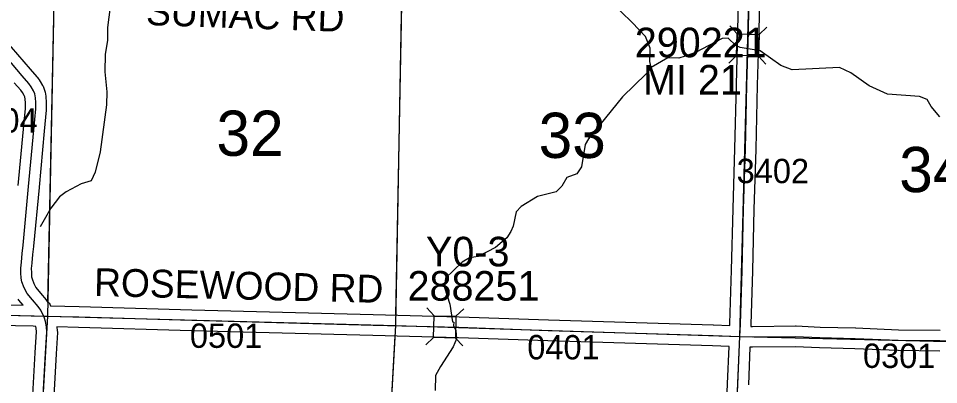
# Model space of a CAD drawing. Extents: x -132.8 to -73.3, y -60 to -26.
# Drawn here: x -108.798 to -106.152, y -38.923 to -37.871 of the extents above; entities that cross this region are included whole.
import ezdxf

# ---------------------------------------------------------------- set-up
doc = ezdxf.new("R2010")
doc.units = 0
for name, color, linetype in [('tdCoHydroRiver', 7, 'Continuous'), ('tdCoSecRdNmbr', 7, 'Continuous'), ('tdCoSecRdTxt', 7, 'Continuous'), ('tdCoSecRteBand', 7, 'Continuous'), ('tdCoSecRteCL', 7, 'Continuous'), ('tdCoSectLine', 7, 'Continuous'), ('tdCoSectLinePart', 7, 'Continuous'), ('tdCoSectNmbr', 7, 'Continuous'), ('tdCoStrucSec', 7, 'Continuous'), ('tdCoStrucSecCoName', 7, 'Continuous'), ('tdCoStrucSecFHWANum', 7, 'Continuous'), ('tdCoSurfEarth', 7, 'Continuous'), ('tdCoSurfGravel', 7, 'Continuous'), ('tdCoTwpBndryShd', 7, 'Continuous')]:
    doc.layers.add(name, color=color, linetype=linetype)

msp = doc.modelspace()

# ---------------------------------------------------------------- linework, layer by layer
at = {"layer": 'tdCoHydroRiver'}
for points in [[(-108.5249, -37.7632), (-108.5423, -37.8969)], [(-106.9781, -38.0118), (-106.9824, -37.9944), (-106.9815, -37.9565), (-106.9949, -37.9231), (-107.0334, -37.8827), (-107.0966, -37.8213)], [(-108.5423, -37.8969), (-108.5416, -37.9347), (-108.5489, -37.974), (-108.5501, -38.0244), (-108.5436, -38.0814), (-108.5445, -38.1192), (-108.5635, -38.2544)], [(-106.1483, -38.1533), (-106.1728, -38.1243), (-106.185, -38.1035), (-106.2068, -38.0951), (-106.2982, -38.0881), (-106.3513, -38.0648), (-106.404, -38.0272), (-106.4368, -38.0123), (-106.5727, -38.0184), (-106.6055, -38.0066), (-106.6645, -37.9642), (-106.7227, -37.9549), (-106.7351, -37.9483), (-106.7567, -37.9273), (-106.7741, -37.9284), (-106.8508, -37.9692), (-106.881, -37.9795), (-106.8985, -37.9854), (-106.9301, -37.9846)], [(-106.9301, -37.9846), (-106.9781, -38.0118)], [(-106.9781, -38.0118), (-106.9927, -38.0304), (-107.0606, -38.0966), (-107.1582, -38.2173), (-107.168, -38.2328), (-107.179, -38.2972), (-107.1921, -38.3174), (-107.2208, -38.3278), (-107.2356, -38.3527), (-107.2518, -38.3696), (-107.3057, -38.3825), (-107.3522, -38.4114), (-107.3667, -38.4268), (-107.3756, -38.4676), (-107.3823, -38.4832), (-107.3938, -38.5019), (-107.426, -38.5295), (-107.4755, -38.5551), (-107.5009, -38.5592), (-107.5217, -38.5713), (-107.5701, -38.6175), (-107.5724, -38.6442), (-107.5577, -38.6919), (-107.5495, -38.7426), (-107.5463, -38.7443), (-107.5466, -38.7537), (-107.5406, -38.768), (-107.538, -38.7918), (-107.548, -38.8152), (-107.5841, -38.8711), (-107.5989, -38.8976), (-107.6, -38.9401)], [(-108.5635, -38.2544), (-108.5775, -38.3124)], [(-108.5775, -38.3124), (-108.5892, -38.3374), (-108.6178, -38.3462), (-108.6609, -38.3688), (-108.6802, -38.3841), (-108.7047, -38.4166), (-108.7359, -38.4695)]]:
    msp.add_lwpolyline(points, dxfattribs=at)
at = {"layer": 'tdCoSecRteBand'}
for points in [[(-106.752, -38.7537), (-106.752, -38.7536), (-106.7518, -38.7481), (-106.7471, -38.5944), (-106.7427, -38.4177), (-106.7427, -38.4176), (-106.7427, -38.4176), (-106.7375, -38.2455), (-106.7333, -38.0614), (-106.7333, -38.0613), (-106.7333, -38.0612), (-106.7289, -37.9083), (-106.727, -37.8085)], [(-106.667, -37.8061), (-106.6689, -37.9095), (-106.6689, -37.9097), (-106.6689, -37.9098), (-106.6733, -38.0629), (-106.6775, -38.247), (-106.6775, -38.2471), (-106.6775, -38.2472), (-106.6827, -38.4193), (-106.6871, -38.596), (-106.6871, -38.5961), (-106.6871, -38.5962), (-106.6918, -38.7501), (-106.6918, -38.7502), (-106.6918, -38.7504), (-106.692, -38.7559), (-106.687, -38.7561), (-106.5634, -38.7546), (-106.5626, -38.7546), (-106.5617, -38.7547), (-106.4922, -38.7578), (-106.3904, -38.7605), (-106.3902, -38.7606), (-106.3899, -38.7606), (-106.2671, -38.7657), (-106.1476, -38.767)], [(-108.837, -37.932), (-108.7649, -38.0163), (-108.7455, -38.0384), (-108.7445, -38.0395), (-108.7436, -38.0408), (-108.737, -38.0502), (-108.7363, -38.0511), (-108.7356, -38.0522), (-108.7287, -38.0638), (-108.7274, -38.0659), (-108.7265, -38.0682), (-108.7231, -38.0771), (-108.722, -38.0799), (-108.7215, -38.0829), (-108.7195, -38.0942), (-108.7193, -38.0957), (-108.7192, -38.0971), (-108.7182, -38.1104), (-108.7181, -38.1115), (-108.7181, -38.1127), (-108.7181, -38.1312), (-108.7181, -38.1327), (-108.7182, -38.1342), (-108.7244, -38.1949), (-108.7389, -38.3563), (-108.7389, -38.3564), (-108.7389, -38.3564), (-108.755, -38.5256), (-108.755, -38.5259), (-108.755, -38.5262), (-108.7577, -38.5491), (-108.7596, -38.5737), (-108.7596, -38.574), (-108.7597, -38.5744), (-108.7612, -38.5896), (-108.761, -38.6007), (-108.7604, -38.6136), (-108.7591, -38.6196), (-108.7543, -38.633), (-108.7484, -38.6444), (-108.7348, -38.6607), (-108.7187, -38.6796), (-108.718, -38.6803), (-108.7174, -38.6811), (-108.7123, -38.6879), (-108.7102, -38.6869), (-108.7058, -38.697), (-108.6235, -38.6989), (-108.6234, -38.6989), (-108.6233, -38.6989), (-108.2991, -38.7085), (-107.7776, -38.7221), (-107.531, -38.7285), (-107.5308, -38.7285), (-107.5307, -38.7285), (-107.2735, -38.7376), (-106.7996, -38.7519), (-106.7995, -38.7519), (-106.7994, -38.7519), (-106.7521, -38.7537), (-106.752, -38.7537)], [(-108.7987, -38.3508), (-108.7841, -38.1894), (-108.7841, -38.1892), (-108.7841, -38.189), (-108.7781, -38.1296), (-108.7781, -38.1138), (-108.7789, -38.103), (-108.7801, -38.0961), (-108.7816, -38.0923), (-108.7866, -38.0839), (-108.7916, -38.0768), (-108.8101, -38.0558)], [(-108.9083, -38.6922), (-108.7842, -38.6951)], [(-108.7842, -38.6951), (-108.7966, -38.6803), (-108.7986, -38.6778)], [(-108.9682, -39.6748), (-108.7973, -39.6719), (-108.7953, -39.6409), (-108.7894, -39.5244), (-108.7808, -39.354), (-108.7808, -39.3539), (-108.7807, -39.3538), (-108.7701, -39.1777), (-108.7701, -39.1777), (-108.7701, -39.1777), (-108.7586, -38.9874), (-108.7499, -38.8316), (-108.7499, -38.8315), (-108.7499, -38.8315), (-108.7464, -38.7717), (-108.7473, -38.7613), (-108.7483, -38.756), (-108.7562, -38.7558), (-108.9097, -38.7522)], [(-106.7658, -39.0916), (-106.7587, -38.9211), (-106.7544, -38.8136), (-106.8016, -38.8119), (-107.2754, -38.7976), (-107.2755, -38.7976), (-107.2756, -38.7976), (-107.5327, -38.7885), (-107.7791, -38.7821), (-108.3007, -38.7685), (-108.3008, -38.7685), (-108.3008, -38.7685), (-108.625, -38.7589), (-108.6874, -38.7574), (-108.6864, -38.7688), (-108.6862, -38.7709), (-108.6863, -38.7731), (-108.69, -38.835), (-108.6987, -38.9908)], [(-106.1481, -38.8269), (-106.2682, -38.8257), (-106.2687, -38.8257), (-106.2691, -38.8257), (-106.3922, -38.8205), (-106.4941, -38.8178), (-106.4944, -38.8178), (-106.4947, -38.8178), (-106.5636, -38.8146), (-106.687, -38.8161), (-106.6877, -38.8161), (-106.6885, -38.8161), (-106.6944, -38.8159), (-106.6987, -38.9235)]]:
    msp.add_lwpolyline(points, dxfattribs=at)
at = {"layer": 'tdCoSecRteCL'}
for points in [[(-106.7232, -38.7848), (-106.7218, -38.7492), (-106.7171, -38.5953), (-106.7127, -38.4185), (-106.7075, -38.2463), (-106.7033, -38.0621), (-106.6989, -37.909), (-106.6964, -37.7755)], [(-108.7255, -38.7265), (-108.7286, -38.7196), (-108.734, -38.709), (-108.7414, -38.6991), (-108.7577, -38.6801), (-108.7735, -38.6611), (-108.7819, -38.6451), (-108.788, -38.6278), (-108.7903, -38.6175), (-108.791, -38.6017), (-108.7912, -38.5884), (-108.7895, -38.5713), (-108.7875, -38.5462), (-108.7848, -38.5228), (-108.7688, -38.3536), (-108.7543, -38.1921), (-108.7481, -38.1312), (-108.7481, -38.1127), (-108.7491, -38.0993), (-108.751, -38.088), (-108.7545, -38.0791), (-108.7614, -38.0675), (-108.7681, -38.0582), (-108.7875, -38.036), (-108.8603, -37.9509)], [(-109.9151, -38.6977), (-109.805, -38.7005), (-109.6647, -38.7039), (-109.4434, -38.7092), (-109.2111, -38.7158), (-108.909, -38.7222), (-108.7255, -38.7265)], [(-108.7691, -39.7015), (-108.7654, -39.6426), (-108.7594, -39.526), (-108.7508, -39.3556), (-108.7402, -39.1795), (-108.7286, -38.9891), (-108.72, -38.8332), (-108.7163, -38.7713), (-108.7175, -38.757), (-108.7205, -38.7422), (-108.7229, -38.7324), (-108.7255, -38.7265)], [(-108.7255, -38.7265), (-108.6242, -38.7289), (-108.2999, -38.7385), (-107.7783, -38.7521), (-107.5317, -38.7585), (-107.2745, -38.7676), (-106.8005, -38.7819), (-106.7232, -38.7848)], [(-106.7644, -39.7507), (-106.7637, -39.7223), (-106.7571, -39.5778), (-106.7502, -39.4165), (-106.7435, -39.2557), (-106.7359, -39.0929), (-106.7287, -38.9223), (-106.7232, -38.7848)], [(-106.7232, -38.7848), (-106.6874, -38.7861), (-106.5631, -38.7846), (-106.4933, -38.7878), (-106.3912, -38.7905), (-106.2679, -38.7957), (-106.1478, -38.7969), (-106.0469, -38.7974), (-105.9369, -38.7997), (-105.8245, -38.8041), (-105.7276, -38.8086)]]:
    msp.add_lwpolyline(points, dxfattribs=at)
at = {"layer": 'tdCoSectLine'}
for points in [[(-108.7141, -38.7268), (-108.6933, -37.7306)], [(-107.7131, -38.7538), (-107.6943, -37.7542)], [(-106.7236, -38.7848), (-106.6969, -37.783)], [(-109.6688, -38.7038), (-108.7141, -38.7268)], [(-108.7695, -39.7015), (-108.7141, -38.7268)], [(-108.7141, -38.7268), (-107.7131, -38.7538)], [(-107.7671, -39.7301), (-107.7131, -38.7538)], [(-107.7131, -38.7538), (-106.7236, -38.7848)], [(-106.7648, -39.7507), (-106.7236, -38.7848)], [(-106.7236, -38.7848), (-105.728, -38.8086)]]:
    msp.add_lwpolyline(points, dxfattribs=at)
at = {"layer": 'tdCoSectLinePart'}
for points in [[(-108.7133, -38.6876), (-108.6933, -37.7306)], [(-107.7126, -38.7236), (-107.6948, -37.7807)], [(-107.7655, -39.7001), (-107.7148, -38.7836)]]:
    msp.add_lwpolyline(points, dxfattribs=at)
at = {"layer": 'tdCoStrucSec'}
for points in [[(-106.7522, -37.8923), (-106.7307, -37.915), (-106.6682, -37.9168)], [(-106.6459, -37.8958), (-106.6682, -37.9168), (-106.67, -37.9794)], [(-106.7553, -37.999), (-106.7325, -37.9776), (-106.7307, -37.915)], [(-106.6485, -38.0021), (-106.67, -37.9794), (-106.7325, -37.9776)], [(-107.6239, -38.7027), (-107.6024, -38.7254), (-107.5398, -38.727)], [(-107.5171, -38.7055), (-107.5398, -38.727), (-107.5414, -38.7895)], [(-107.6267, -38.8094), (-107.604, -38.7879), (-107.6024, -38.7254)], [(-107.5204, -38.8117), (-107.5414, -38.7895), (-107.604, -38.7879)]]:
    msp.add_lwpolyline(points, dxfattribs=at)
at = {"layer": 'tdCoSurfEarth'}
msp.add_lwpolyline([(-106.7232, -38.7848), (-106.6874, -38.7861), (-106.5631, -38.7846), (-106.4933, -38.7878), (-106.3912, -38.7905), (-106.2679, -38.7957), (-106.1478, -38.7969), (-106.0469, -38.7974), (-105.9369, -38.7997), (-105.8245, -38.8041), (-105.7276, -38.8086)], dxfattribs=at)
at = {"layer": 'tdCoSurfGravel'}
for points in [[(-106.7359, -39.0929), (-106.7287, -38.9223), (-106.7232, -38.7848), (-106.7218, -38.7492), (-106.7171, -38.5953), (-106.7127, -38.4185), (-106.7075, -38.2463), (-106.7033, -38.0621), (-106.6989, -37.909), (-106.6964, -37.7755)], [(-108.7255, -38.7265), (-108.7286, -38.7196), (-108.734, -38.709), (-108.7414, -38.6991), (-108.7577, -38.6801), (-108.7735, -38.6611), (-108.7819, -38.6451), (-108.788, -38.6278), (-108.7903, -38.6175), (-108.791, -38.6017), (-108.7912, -38.5884), (-108.7895, -38.5713), (-108.7875, -38.5462), (-108.7848, -38.5228), (-108.7688, -38.3536), (-108.7543, -38.1921), (-108.7481, -38.1312), (-108.7481, -38.1127), (-108.7491, -38.0993), (-108.751, -38.088), (-108.7545, -38.0791), (-108.7614, -38.0675), (-108.7681, -38.0582), (-108.7875, -38.036), (-108.8603, -37.9509)], [(-109.6647, -38.7039), (-109.4434, -38.7092), (-109.2111, -38.7158), (-108.909, -38.7222), (-108.7255, -38.7265)], [(-108.7691, -39.7015), (-108.7654, -39.6426), (-108.7594, -39.526), (-108.7508, -39.3556), (-108.7402, -39.1795), (-108.7286, -38.9891), (-108.72, -38.8332), (-108.7163, -38.7713), (-108.7175, -38.757), (-108.7205, -38.7422), (-108.7229, -38.7324), (-108.7255, -38.7265)], [(-108.7255, -38.7265), (-108.6242, -38.7289), (-108.2999, -38.7385), (-107.7783, -38.7521), (-107.5317, -38.7585), (-107.2745, -38.7676), (-106.8005, -38.7819), (-106.7232, -38.7848)]]:
    msp.add_lwpolyline(points, dxfattribs=at)
at = {"layer": 'tdCoTwpBndryShd'}
msp.add_lwpolyline([(-126.1703, -38.2565), (-125.5659, -38.2681), (-125.0645, -38.2985), (-124.54, -38.3136), (-123.5648, -38.3346), (-122.551, -38.3574), (-121.5447, -38.3793), (-120.597, -38.4052), (-119.5966, -38.4368), (-118.5877, -38.4532), (-117.5929, -38.4873), (-116.5982, -38.514), (-115.6089, -38.5455), (-114.6483, -38.5749), (-113.6518, -38.6046), (-112.6515, -38.6269), (-111.6624, -38.6563), (-110.664, -38.6765), (-109.6688, -38.7038), (-108.7141, -38.7268), (-107.7131, -38.7538), (-106.7236, -38.7848), (-105.728, -38.8086)], dxfattribs=at)

# ---------------------------------------------------------------- texts
at = {"layer": 'tdCoSecRdNmbr'}
for s, rotation, p in [('3104', 359.9181, (-108.9513, -38.1988)), ('3402', 359.9197, (-106.7325, -38.3442)), ('0501', 359.9185, (-108.3051, -38.8176)), ('0401', 359.9192, (-107.3348, -38.8507)), ('0301', 359.92, (-106.3692, -38.8753))]:
    msp.add_text(s, height=0.07, rotation=rotation, dxfattribs=at).set_placement(p)
at = {"layer": 'tdCoSecRdTxt'}
for s, rotation, p in [('SUMAC RD', 357.9967, (-108.4321, -37.8897)), ('ROSEWOOD RD', 358.6197, (-108.5814, -38.6685))]:
    msp.add_text(s, height=0.08, rotation=rotation, dxfattribs=at).set_placement(p)
at = {"layer": 'tdCoSectNmbr'}
for s, rotation, p in [('32', 359.9185, (-108.2288, -38.2658)), ('33', 359.9192, (-107.3021, -38.2718)), ('34', 359.92, (-106.265, -38.3701))]:
    msp.add_text(s, height=0.13, rotation=rotation, dxfattribs=at).set_placement(p)
at = {"layer": 'tdCoStrucSecCoName'}
for s, p in [('MI 21', (-107.0019, -38.0896)), ('Y0-3', (-107.626, -38.5835))]:
    msp.add_text(s, height=0.085, dxfattribs=at).set_placement(p)
at = {"layer": 'tdCoStrucSecFHWANum'}
for s, p in [('290221', (-107.0255, -37.9825)), ('288251', (-107.679, -38.682))]:
    msp.add_text(s, height=0.085, dxfattribs=at).set_placement(p)

doc.saveas('drawing.dxf')
